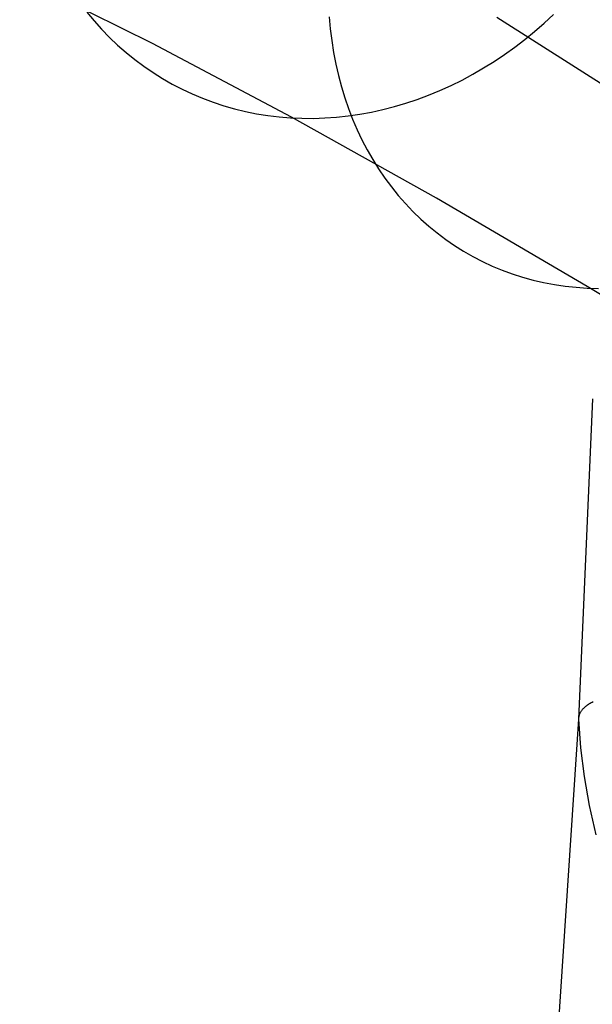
# Model space of a CAD drawing. Header units: millimetres. Extents: x 119 to 175.9, y -203.1 to -153.8.
# Tile 261 of 377: x 171.5 to 173, y -186.7 to -184.1. Entities that reach past the tile are written whole.
import ezdxf

# ---------------------------------------------------------------- set-up
doc = ezdxf.new("R2010")
doc.units = ezdxf.units.MM
doc.header["$MEASUREMENT"] = 0
doc.layers.add('Layer 01', color=5, linetype='Continuous', true_color=0x0000ff)
doc.layers.add('Livello 03', color=5, linetype='Continuous', true_color=0x0000ff)

msp = doc.modelspace()

# ---------------------------------------------------------------- linework, layer by layer
at = {"layer": 'Layer 01'}
for p, q in [((171.8168, -184.1325, 44.1193), (171.4665, -183.9589, 43.3756)), ((171.6432, -184.0498, 45.2183), (171.6624, -184.0728, 45.2019)), ((172.8483, -184.0787, 44.5873), (172.8729, -184.0559, 44.581)), ((171.6624, -184.0728, 45.2019), (171.6824, -184.095, 45.1853)), ((172.282, -184.0619, 46.933), (172.2848, -184.0935, 46.9203)), ((173.1733, -184.35, 48.4373), (172.7236, -184.064, 47.7277)), ((172.8231, -184.1007, 44.5942), (172.8483, -184.0787, 44.5873)), ((171.6824, -184.095, 45.1853), (171.7031, -184.1163, 45.1686)), ((172.2848, -184.0935, 46.9203), (172.2886, -184.1248, 46.9072)), ((172.7972, -184.1217, 44.6016), (172.8231, -184.1007, 44.5942)), ((171.7031, -184.1163, 45.1686), (171.7247, -184.1367, 45.1517)), ((171.7247, -184.1367, 45.1517), (171.747, -184.1562, 45.1347)), ((172.1831, -184.326, 44.8503), (171.8168, -184.1325, 44.1193)), ((172.2886, -184.1248, 46.9072), (172.2935, -184.1557, 46.8936)), ((172.7709, -184.1419, 44.6095), (172.7972, -184.1217, 44.6016)), ((171.747, -184.1562, 45.1347), (171.77, -184.1748, 45.1176)), ((172.2935, -184.1557, 46.8936), (172.2994, -184.1863, 46.8795)), ((172.7166, -184.1795, 44.627), (172.744, -184.1612, 44.618)), ((172.744, -184.1612, 44.618), (172.7709, -184.1419, 44.6095)), ((171.77, -184.1748, 45.1176), (171.7936, -184.1924, 45.1004)), ((172.2994, -184.1863, 46.8795), (172.3063, -184.2164, 46.8649)), ((172.6888, -184.1968, 44.6365), (172.7166, -184.1795, 44.627)), ((171.7936, -184.1924, 45.1004), (171.818, -184.209, 45.0832)), ((171.818, -184.209, 45.0832), (171.843, -184.2246, 45.0659)), ((172.3063, -184.2164, 46.8649), (172.3142, -184.246, 46.85)), ((172.6319, -184.2285, 44.657), (172.6605, -184.2132, 44.6465)), ((172.6605, -184.2132, 44.6465), (172.6888, -184.1968, 44.6365)), ((171.843, -184.2246, 45.0659), (171.8685, -184.2392, 45.0486)), ((171.8685, -184.2392, 45.0486), (171.8946, -184.2527, 45.0312)), ((172.5736, -184.2561, 44.6794), (172.6029, -184.2428, 44.668)), ((172.6029, -184.2428, 44.668), (172.6319, -184.2285, 44.657)), ((171.8946, -184.2527, 45.0312), (171.9213, -184.2652, 45.014)), ((171.9213, -184.2652, 45.014), (171.9485, -184.2766, 44.9967)), ((172.3142, -184.246, 46.85), (172.3231, -184.2752, 46.8346)), ((172.5141, -184.2794, 44.7036), (172.544, -184.2683, 44.6913)), ((172.544, -184.2683, 44.6913), (172.5736, -184.2561, 44.6794)), ((171.9485, -184.2766, 44.9967), (171.9761, -184.2869, 44.9795)), ((171.9761, -184.2869, 44.9795), (172.0042, -184.2962, 44.9624)), ((172.3231, -184.2752, 46.8346), (172.333, -184.3038, 46.8189)), ((172.4538, -184.2984, 44.7294), (172.4841, -184.2895, 44.7163)), ((172.4841, -184.2895, 44.7163), (172.5141, -184.2794, 44.7036)), ((172.0042, -184.2962, 44.9624), (172.0327, -184.3043, 44.9454)), ((172.0327, -184.3043, 44.9454), (172.0615, -184.3113, 44.9285)), ((172.0615, -184.3113, 44.9285), (172.0907, -184.3171, 44.9118)), ((172.0907, -184.3171, 44.9118), (172.1202, -184.3219, 44.8952)), ((172.3319, -184.3229, 44.7855), (172.3624, -184.3185, 44.771)), ((172.333, -184.3038, 46.8189), (172.3438, -184.3319, 46.8028)), ((172.3624, -184.3185, 44.771), (172.393, -184.3129, 44.7568)), ((172.393, -184.3129, 44.7568), (172.4234, -184.3062, 44.7429)), ((172.4234, -184.3062, 44.7429), (172.4538, -184.2984, 44.7294)), ((172.1202, -184.3219, 44.8952), (172.1499, -184.3255, 44.8789)), ((172.1499, -184.3255, 44.8789), (172.1799, -184.3279, 44.8627)), ((172.1799, -184.3279, 44.8627), (172.21, -184.3292, 44.8467)), ((172.5649, -184.5392, 45.5677), (172.1831, -184.326, 44.8503)), ((172.21, -184.3292, 44.8467), (172.2404, -184.3294, 44.831)), ((172.2404, -184.3294, 44.831), (172.2708, -184.3284, 44.8156)), ((172.2708, -184.3284, 44.8156), (172.3013, -184.3262, 44.8004)), ((172.3013, -184.3262, 44.8004), (172.3319, -184.3229, 44.7855)), ((172.3438, -184.3319, 46.8028), (172.3557, -184.3594, 46.7863)), ((172.3557, -184.3594, 46.7863), (172.3684, -184.3862, 46.7695)), ((172.3684, -184.3862, 46.7695), (172.3822, -184.4124, 46.7524)), ((172.3822, -184.4124, 46.7524), (172.3968, -184.4379, 46.735)), ((172.3968, -184.4379, 46.735), (172.4123, -184.4626, 46.7173)), ((172.4123, -184.4626, 46.7173), (172.4287, -184.4866, 46.6994)), ((172.4287, -184.4866, 46.6994), (172.4459, -184.5098, 46.6812)), ((172.4459, -184.5098, 46.6812), (172.464, -184.5322, 46.6629)), ((172.464, -184.5322, 46.6629), (172.4829, -184.5538, 46.6443)), ((172.4829, -184.5538, 46.6443), (172.5026, -184.5745, 46.6257)), ((172.9618, -184.7719, 46.2707), (172.5649, -184.5392, 45.5677)), ((172.5026, -184.5745, 46.6257), (172.5231, -184.5943, 46.6068)), ((172.5231, -184.5943, 46.6068), (172.5443, -184.6132, 46.5879)), ((172.5443, -184.6132, 46.5879), (172.5663, -184.6311, 46.5689)), ((172.5663, -184.6311, 46.5689), (172.5889, -184.6481, 46.5497)), ((172.5889, -184.6481, 46.5497), (172.6122, -184.6641, 46.5306)), ((172.6122, -184.6641, 46.5306), (172.6361, -184.6792, 46.5114)), ((172.6361, -184.6792, 46.5114), (172.6607, -184.6932, 46.4923)), ((172.6607, -184.6932, 46.4923), (172.6858, -184.7061, 46.4731)), ((172.6858, -184.7061, 46.4731), (172.7115, -184.718, 46.454)), ((172.7115, -184.718, 46.454), (172.7377, -184.7289, 46.435)), ((172.7377, -184.7289, 46.435), (172.7644, -184.7387, 46.416)), ((172.7644, -184.7387, 46.416), (172.7915, -184.7474, 46.3972)), ((172.7915, -184.7474, 46.3972), (172.819, -184.7549, 46.3785)), ((172.819, -184.7549, 46.3785), (172.847, -184.7614, 46.36)), ((172.847, -184.7614, 46.36), (172.8753, -184.7668, 46.3417)), ((172.8753, -184.7668, 46.3417), (172.9039, -184.771, 46.3235)), ((172.9039, -184.771, 46.3235), (172.9328, -184.7741, 46.3056)), ((172.9328, -184.7741, 46.3056), (172.962, -184.7761, 46.288)), ((173.3733, -185.0239, 46.9585), (172.9618, -184.7719, 46.2707)), ((172.962, -184.7761, 46.288), (172.9913, -184.777, 46.2706))]:
    msp.add_line(p, q, dxfattribs=at)
at = {"layer": 'Livello 03'}
for p, q in [((172.976, -185.0673, 47.7559), (172.9391, -185.9104, 47.3894)), ((172.9609, -185.875, 47.2922), (172.9589, -185.8765, 47.2964)), ((172.9629, -185.8736, 47.2881), (172.9609, -185.875, 47.2922)), ((172.965, -185.8722, 47.284), (172.9629, -185.8736, 47.2881)), ((172.9673, -185.8708, 47.2799), (172.965, -185.8722, 47.284)), ((172.9696, -185.8695, 47.2759), (172.9673, -185.8708, 47.2799)), ((172.972, -185.8681, 47.2719), (172.9696, -185.8695, 47.2759)), ((172.9745, -185.8668, 47.268), (172.972, -185.8681, 47.2719)), ((172.9771, -185.8655, 47.2641), (172.9745, -185.8668, 47.268)), ((172.9402, -185.901, 47.3644), (172.9398, -185.9026, 47.3686)), ((172.9407, -185.8994, 47.3601), (172.9402, -185.901, 47.3644)), ((172.9413, -185.8978, 47.3559), (172.9407, -185.8994, 47.3601)), ((172.9419, -185.8963, 47.3516), (172.9413, -185.8978, 47.3559)), ((172.9427, -185.8947, 47.3473), (172.9419, -185.8963, 47.3516)), ((172.9435, -185.8931, 47.3431), (172.9427, -185.8947, 47.3473)), ((172.9445, -185.8916, 47.3388), (172.9435, -185.8931, 47.3431)), ((172.9455, -185.89, 47.3345), (172.9445, -185.8916, 47.3388)), ((172.9466, -185.8885, 47.3302), (172.9455, -185.89, 47.3345)), ((172.9478, -185.8869, 47.326), (172.9466, -185.8885, 47.3302)), ((172.9491, -185.8854, 47.3217), (172.9478, -185.8869, 47.326)), ((172.9505, -185.8839, 47.3174), (172.9491, -185.8854, 47.3217)), ((172.952, -185.8824, 47.3132), (172.9505, -185.8839, 47.3174)), ((172.9536, -185.8809, 47.3089), (172.952, -185.8824, 47.3132)), ((172.9553, -185.8794, 47.3047), (172.9536, -185.8809, 47.3089)), ((172.957, -185.8779, 47.3005), (172.9553, -185.8794, 47.3047)), ((172.9589, -185.8765, 47.2964), (172.957, -185.8779, 47.3005)), ((172.9391, -185.9104, 47.3894), (172.8827, -186.7529, 47.0326)), ((172.9393, -185.9057, 47.377), (172.9391, -185.9073, 47.3812)), ((172.9391, -185.9073, 47.3812), (172.9391, -185.9089, 47.3853)), ((172.9391, -185.9089, 47.3853), (172.9391, -185.9104, 47.3894)), ((172.9391, -185.9104, 47.3894), (172.9441, -185.986, 47.587)), ((172.9395, -185.9042, 47.3728), (172.9393, -185.9057, 47.377)), ((172.9398, -185.9026, 47.3686), (172.9395, -185.9042, 47.3728)), ((172.9441, -185.986, 47.587), (172.9534, -186.062, 47.785)), ((172.9534, -186.062, 47.785), (172.9669, -186.1384, 47.9832)), ((172.9669, -186.1384, 47.9832), (172.9847, -186.2151, 48.1816))]:
    msp.add_line(p, q, dxfattribs=at)

doc.saveas('drawing.dxf')
